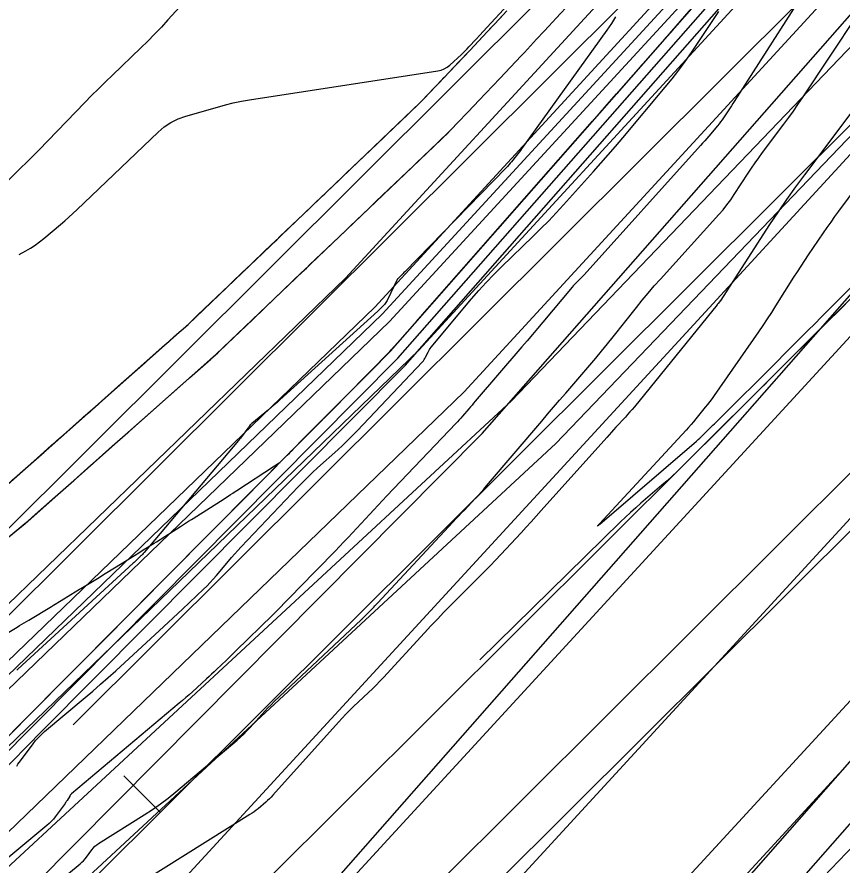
# Model space of a CAD drawing. Extents: x 658976 to 668726, y 639543 to 647196.
# Drawn here: x 662034.3 to 662114.6, y 642901.9 to 642984.5 of the extents above; entities that cross this region are included whole.
import ezdxf

# ---------------------------------------------------------------- set-up
doc = ezdxf.new("R2010")
doc.units = 0
for name, color, linetype in [('Ex_Major Contours', 7, 'Continuous'), ('Ex_Minor Contours', 7, 'Continuous'), ('R_Ramp 15 Degree_Min Ls', 7, 'Continuous'), ('R_Ramp 20 Degree Des Ls', 7, 'Continuous'), ('R_Ramp 20 Degree Des Ls Annot', 7, 'Continuous'), ('R_Ramp 20 Degree Existing Ramp', 7, 'Continuous'), ('R_Ramp 20 Degree_Min Ls', 7, 'Continuous')]:
    doc.layers.add(name, color=color, linetype=linetype)

msp = doc.modelspace()

# ---------------------------------------------------------------- linework, layer by layer
at = {"layer": 'Ex_Major Contours'}
for points in [[(662034.521, 642961.386), (662035.164, 642961.746), (662035.623, 642962.016), (662036.067, 642962.307), (662036.498, 642962.618), (662036.914, 642962.95), (662038.552, 642964.317), (662038.959, 642964.662), (662039.359, 642965.014), (662039.754, 642965.372), (662040.142, 642965.737), (662048.049, 642973.292), (662048.652, 642973.804), (662049.303, 642974.234), (662050.001, 642974.581), (662050.746, 642974.846), (662053.823, 642975.74), (662054.595, 642975.951), (662055.373, 642976.136), (662056.156, 642976.296), (662056.945, 642976.431), (662075.282, 642979.254), (662075.609, 642979.328), (662075.914, 642979.447), (662076.198, 642979.611), (662076.46, 642979.82), (662077.589, 642980.859), (662077.777, 642981.035), (662077.96, 642981.215), (662078.14, 642981.399), (662078.316, 642981.586), (662079.013, 642982.343), (662079.362, 642982.722), (662079.711, 642983.1), (662090.727, 642995.062)], [(662052.472, 642988.009), (662049.011, 642984.217), (662048.363, 642983.519), (662047.704, 642982.832), (662047.034, 642982.156), (662046.351, 642981.491), (662043.6, 642978.855), (662042.915, 642978.193), (662042.237, 642977.524), (662041.565, 642976.849), (662040.898, 642976.168), (662036.425, 642971.552), (662035.452, 642970.561), (662034.467, 642969.582), (662033.47, 642968.616)], [(662092.589, 642984.51), (662092.19, 642983.857), (662091.757, 642983.223), (662083.44, 642971.667), (662083.323, 642971.507), (662083.205, 642971.348), (662083.085, 642971.191), (662082.962, 642971.036), (662082.47, 642970.416), (662082.345, 642970.262), (662082.217, 642970.112), (662082.084, 642969.966), (662081.948, 642969.823), (662072.061, 642959.692), (662071.99, 642959.62), (662071.919, 642959.548), (662071.847, 642959.478), (662071.775, 642959.408), (662071.344, 642958.993), (662071.338, 642958.986), (662071.327, 642958.973), (662071.324, 642958.968), (662071.321, 642958.963), (662070.343, 642956.901), (662070.289, 642956.798), (662070.228, 642956.701), (662070.159, 642956.608), (662070.083, 642956.521), (662069.763, 642956.183), (662069.682, 642956.099), (662069.599, 642956.017), (662069.516, 642955.936), (662069.43, 642955.857), (662059.909, 642947.237), (662059.635, 642946.991), (662059.358, 642946.749), (662059.078, 642946.51), (662058.796, 642946.274), (662057.171, 642944.933), (662057.133, 642944.9), (662057.096, 642944.865), (662057.061, 642944.828), (662057.028, 642944.789), (662056.9, 642944.632), (662056.868, 642944.592), (662056.836, 642944.552), (662056.806, 642944.512), (662056.775, 642944.471), (662056.264, 642943.773), (662056.167, 642943.644), (662056.069, 642943.517), (662055.968, 642943.391), (662055.866, 642943.267), (662046.683, 642932.367), (662046.602, 642932.273), (662046.518, 642932.182), (662046.431, 642932.093), (662046.342, 642932.006), (662045.981, 642931.663), (662045.891, 642931.578), (662045.8, 642931.493), (662045.709, 642931.408), (662045.617, 642931.324), (662034.397, 642921.027), (662034.276, 642920.917)], [(662122.885, 642977.133), (662114.305, 642965.595), (662113.921, 642965.073), (662113.542, 642964.546), (662113.169, 642964.016), (662112.802, 642963.481), (662111.344, 642961.335), (662110.982, 642960.797), (662110.625, 642960.256), (662110.272, 642959.712), (662109.925, 642959.164), (662108.184, 642956.393), (662107.775, 642955.75), (662107.359, 642955.113), (662106.935, 642954.48), (662106.504, 642953.852), (662102.201, 642947.667), (662101.991, 642947.371), (662101.776, 642947.079), (662101.555, 642946.791), (662101.329, 642946.507), (662100.415, 642945.38), (662100.184, 642945.1), (662099.948, 642944.824), (662099.709, 642944.552), (662099.465, 642944.283), (662091.028, 642935.159), (662091.014, 642935.144), (662090.987, 642935.113), (662090.973, 642935.098), (662090.849, 642934.965), (662090.839, 642934.953), (662090.836, 642934.949), (662090.841, 642934.951), (662090.853, 642934.96), (662090.93, 642935.02), (662090.94, 642935.029), (662090.95, 642935.038), (662090.96, 642935.047), (662090.97, 642935.056), (662091.008, 642935.094), (662091.018, 642935.103), (662091.028, 642935.112), (662091.038, 642935.121), (662091.048, 642935.13), (662100.485, 642943.223), (662100.651, 642943.368), (662100.814, 642943.516), (662100.975, 642943.667), (662101.133, 642943.821), (662101.758, 642944.444), (662101.915, 642944.6), (662102.071, 642944.755), (662102.227, 642944.911), (662102.384, 642945.067), (662108.511, 642951.177), (662108.842, 642951.507), (662109.174, 642951.837), (662109.505, 642952.168), (662109.837, 642952.498), (662111.164, 642953.819), (662111.496, 642954.149), (662111.827, 642954.479), (662112.159, 642954.809), (662112.49, 642955.14), (662116.916, 642959.552)]]:
    msp.add_lwpolyline(points, dxfattribs=at)
at = {"layer": 'Ex_Minor Contours'}
for points in [[(662112.86, 642989.944), (662104.147, 642976.268), (662104.018, 642976.068), (662103.889, 642975.868), (662103.758, 642975.669), (662103.626, 642975.471), (662103.095, 642974.68), (662102.96, 642974.484), (662102.82, 642974.292), (662102.675, 642974.104), (662102.524, 642973.92), (662101.667, 642972.898), (662101.472, 642972.668), (662101.275, 642972.44), (662101.076, 642972.213), (662100.875, 642971.988), (662089.546, 642959.415), (662089.451, 642959.311), (662089.355, 642959.21), (662089.256, 642959.11), (662089.156, 642959.011), (662088.752, 642958.622), (662088.652, 642958.523), (662088.555, 642958.422), (662088.461, 642958.318), (662088.37, 642958.212), (662085.511, 642954.794), (662085.003, 642954.189), (662084.494, 642953.586), (662083.983, 642952.984), (662083.469, 642952.384), (662078.927, 642947.094), (662078.771, 642946.912), (662078.616, 642946.73), (662078.46, 642946.548), (662078.305, 642946.366), (662077.684, 642945.636), (662077.527, 642945.455), (662077.368, 642945.276), (662077.207, 642945.099), (662077.043, 642944.925), (662070.337, 642937.883), (662069.914, 642937.437), (662069.492, 642936.99), (662069.071, 642936.542), (662068.651, 642936.092), (662066.976, 642934.292), (662066.556, 642933.843), (662066.134, 642933.396), (662065.709, 642932.952), (662065.282, 642932.509), (662061.799, 642928.918), (662061.148, 642928.251), (662060.494, 642927.589), (662059.836, 642926.931), (662059.174, 642926.276), (662055.663, 642922.828), (662055.425, 642922.595), (662055.186, 642922.364), (662054.946, 642922.133), (662054.705, 642921.904), (662053.74, 642920.988), (662053.498, 642920.76), (662053.255, 642920.532), (662053.012, 642920.306), (662052.767, 642920.08), (662051.387, 642918.814), (662051.074, 642918.529), (662050.757, 642918.249), (662050.438, 642917.971), (662050.115, 642917.698), (662039.603, 642908.876), (662039.587, 642908.862), (662039.571, 642908.846), (662039.556, 642908.829), (662039.543, 642908.812), (662039.49, 642908.741), (662039.477, 642908.723), (662039.464, 642908.704), (662039.452, 642908.686), (662039.44, 642908.667), (662039.184, 642908.247), (662039.137, 642908.171), (662039.088, 642908.096), (662039.038, 642908.023), (662038.985, 642907.95), (662038.031, 642906.655), (662037.848, 642906.421), (662037.651, 642906.2), (662037.442, 642905.992), (662037.219, 642905.795), (662028.412, 642898.497)], [(662036.84, 642899.068), (662040.454, 642902.063), (662040.623, 642902.212), (662040.781, 642902.37), (662040.93, 642902.538), (662041.069, 642902.715), (662041.605, 642903.442), (662041.746, 642903.616), (662041.902, 642903.774), (662042.071, 642903.918), (662042.256, 642904.045), (662046.707, 642906.835), (662047.503, 642907.353), (662048.279, 642907.899), (662049.036, 642908.471), (662049.772, 642909.071), (662055.756, 642914.119), (662056.082, 642914.404), (662056.398, 642914.699), (662056.703, 642915.006), (662056.997, 642915.323), (662058.154, 642916.615), (662058.447, 642916.934), (662058.746, 642917.247), (662059.052, 642917.554), (662059.364, 642917.854), (662067.833, 642925.818), (662067.868, 642925.852), (662067.902, 642925.886), (662067.936, 642925.92), (662067.968, 642925.955), (662068.099, 642926.097), (662068.132, 642926.133), (662068.165, 642926.168), (662068.198, 642926.202), (662068.232, 642926.236), (662068.917, 642926.921), (662069.042, 642927.047), (662069.166, 642927.175), (662069.288, 642927.303), (662069.41, 642927.432), (662076.776, 642935.348), (662077.048, 642935.639), (662077.321, 642935.93), (662077.595, 642936.22), (662077.87, 642936.509), (662078.969, 642937.664), (662079.242, 642937.955), (662079.511, 642938.249), (662079.776, 642938.547), (662080.036, 642938.849), (662085.399, 642945.148), (662085.982, 642945.832), (662086.566, 642946.516), (662087.151, 642947.199), (662087.736, 642947.882), (662090.079, 642950.611), (662090.662, 642951.296), (662091.237, 642951.987), (662091.807, 642952.683), (662092.369, 642953.384), (662094.63, 642956.232), (662095.199, 642956.937), (662095.779, 642957.632), (662096.37, 642958.318), (662096.972, 642958.994), (662102.66, 642965.279), (662103.063, 642965.742), (662103.446, 642966.221), (662103.81, 642966.714), (662104.155, 642967.223), (662105.493, 642969.287), (662105.832, 642969.801), (662106.18, 642970.308), (662106.537, 642970.808), (662106.902, 642971.303), (662108.987, 642974.078), (662109.453, 642974.707), (662109.91, 642975.343), (662110.357, 642975.986), (662110.795, 642976.636), (662118.832, 642988.754)], [(662034.285, 642911.571), (662034.404, 642911.752), (662034.527, 642911.93), (662034.655, 642912.106), (662035.869, 642913.743), (662036.124, 642914.066), (662036.396, 642914.372), (662036.685, 642914.662), (662036.992, 642914.935), (662040.935, 642918.244), (662041.694, 642918.888), (662042.445, 642919.54), (662043.189, 642920.201), (662043.926, 642920.869), (662048.615, 642925.173), (662049.071, 642925.593), (662049.525, 642926.015), (662049.978, 642926.439), (662050.429, 642926.865), (662052.459, 642928.79), (662052.789, 642929.112), (662053.109, 642929.442), (662053.421, 642929.782), (662053.723, 642930.13), (662054.911, 642931.541), (662055.211, 642931.892), (662055.516, 642932.238), (662055.826, 642932.579), (662056.141, 642932.916), (662061.692, 642938.757), (662062.152, 642939.232), (662062.621, 642939.698), (662063.098, 642940.155), (662063.584, 642940.603), (662065.544, 642942.378), (662066.03, 642942.826), (662066.506, 642943.284), (662066.974, 642943.75), (662067.433, 642944.226), (662073.787, 642950.938), (662073.878, 642951.041), (662073.96, 642951.151), (662074.033, 642951.268), (662074.097, 642951.39), (662074.335, 642951.891), (662074.398, 642952.014), (662074.468, 642952.132), (662074.546, 642952.246), (662074.632, 642952.355), (662078.572, 642957.067), (662079.269, 642957.877), (662079.987, 642958.669), (662080.726, 642959.44), (662081.485, 642960.192), (662084.567, 642963.16), (662085.331, 642963.909), (662086.081, 642964.67), (662086.817, 642965.445), (662087.54, 642966.233), (662090.452, 642969.465), (662091.172, 642970.272), (662091.885, 642971.085), (662092.591, 642971.904), (662093.29, 642972.729), (662097.438, 642977.671), (662098.108, 642978.491), (662098.755, 642979.328), (662099.379, 642980.182), (662099.98, 642981.053), (662102.657, 642985.046)], [(662117.243, 642977.467), (662110.991, 642969.15), (662110.111, 642967.958), (662109.252, 642966.752), (662108.415, 642965.531), (662107.598, 642964.295), (662102.771, 642956.852), (662102.766, 642956.844), (662102.761, 642956.838), (662102.755, 642956.831), (662102.75, 642956.824), (662102.727, 642956.799), (662102.721, 642956.793), (662102.715, 642956.786), (662102.71, 642956.779), (662102.705, 642956.773), (662102.57, 642956.603), (662102.546, 642956.573), (662102.521, 642956.542), (662102.497, 642956.512), (662102.473, 642956.482), (662094.426, 642946.566), (662094.213, 642946.307), (662093.995, 642946.052), (662093.773, 642945.8), (662093.548, 642945.552), (662092.637, 642944.567), (662092.41, 642944.32), (662092.183, 642944.072), (662091.958, 642943.824), (662091.734, 642943.574), (662085.362, 642936.45), (662084.875, 642935.908), (662084.385, 642935.369), (662083.892, 642934.832), (662083.397, 642934.298), (662081.41, 642932.165), (662080.911, 642931.635), (662080.407, 642931.108), (662079.899, 642930.586), (662079.386, 642930.069), (662076.527, 642927.209), (662075.882, 642926.557), (662075.244, 642925.899), (662074.613, 642925.234), (662073.989, 642924.562), (662069.998, 642920.218), (662069.647, 642919.843), (662069.288, 642919.473), (662068.923, 642919.111), (662068.552, 642918.755), (662067.051, 642917.344), (662066.68, 642916.987), (662066.317, 642916.623), (662065.962, 642916.251), (662065.614, 642915.872), (662059.229, 642908.746), (662059.063, 642908.566), (662058.89, 642908.393), (662058.712, 642908.226), (662058.527, 642908.064), (662057.778, 642907.432), (662057.588, 642907.278), (662057.393, 642907.13), (662057.193, 642906.99), (662056.988, 642906.856), (662044.192, 642898.838)], [(662115.637, 642957.219), (662114.326, 642955.912), (662113.998, 642955.585), (662113.67, 642955.259), (662113.343, 642954.932), (662113.015, 642954.606), (662107.908, 642949.524), (662107.529, 642949.147), (662107.151, 642948.77), (662106.772, 642948.392), (662106.394, 642948.015), (662104.88, 642946.506), (662104.502, 642946.129), (662104.123, 642945.752), (662103.745, 642945.375), (662103.366, 642944.998), (662099.086, 642940.738), (662098.605, 642940.268), (662098.115, 642939.807), (662097.617, 642939.356), (662097.111, 642938.913), (662095.068, 642937.161), (662094.561, 642936.719), (662094.061, 642936.269), (662093.569, 642935.811), (662093.084, 642935.344), (662079.362, 642921.918)]]:
    msp.add_lwpolyline(points, dxfattribs=at)
at = {"layer": 'R_Ramp 15 Degree_Min Ls'}
for p, q in [((662027.08, 642928.345), (662234.904, 643135.3)), ((662031.314, 642924.093), (662239.138, 643131.049)), ((662039.781, 642915.59), (662247.605, 643122.545)), ((661999.484, 642858.526), (662256.073, 643114.042)), ((662056.716, 642898.584), (662264.54, 643105.539)), ((662065.184, 642890.081), (662273.008, 643097.036)), ((662068.006, 642887.247), (662275.83, 643094.202))]:
    msp.add_line(p, q, dxfattribs=at)
msp.add_lwpolyline([(662044.721, 642910.63), (662048.249, 642907.087)], dxfattribs=at)
at = {"layer": 'R_Ramp 20 Degree Des Ls'}
for p, q in [((662070.674, 642951.987), (662169.622, 643064.443)), ((662071.384, 642951.282), (662170.373, 643063.782)), ((662072.094, 642950.578), (662171.124, 643063.122)), ((662079.59, 642943.956), (662178.678, 643056.568)), ((662025.407, 642809.716), (662214.714, 643024.86)), ((662028.41, 642807.073), (662217.717, 643022.218)), ((662035.321, 642916.374), (662070.674, 642951.987)), ((662035.997, 642915.62), (662071.384, 642951.282)), ((662036.741, 642914.965), (662072.094, 642950.578)), ((661983.225, 642846.836), (662079.59, 642943.956)), ((661974.689, 642855.271), (662035.321, 642916.374)), ((661975.4, 642854.568), (662036.031, 642915.67)), ((661976.112, 642853.865), (662036.741, 642914.965))]:
    msp.add_line(p, q, dxfattribs=at)
for points in [[(662031.718, 642912.725), (662035.246, 642916.28), (662038.775, 642919.836), (662042.303, 642923.391), (662045.832, 642926.946), (662049.36, 642930.502), (662052.889, 642934.057), (662056.417, 642937.612), (662059.945, 642941.168), (662063.474, 642944.723), (662067.002, 642948.278), (662070.531, 642951.834), (662073.173, 642954.837), (662073.174, 642954.837), (662073.834, 642955.587), (662077.137, 642959.341), (662080.44, 642963.094), (662083.743, 642966.848), (662087.046, 642970.601), (662090.35, 642974.355), (662093.653, 642978.109), (662096.956, 642981.862), (662100.259, 642985.616)], [(662033.187, 642924.439), (662034.325, 642925.119), (662034.562, 642925.261), (662035.456, 642925.798), (662037.667, 642927.132), (662037.868, 642927.254), (662038.62, 642927.71), (662039.565, 642928.285), (662040.398, 642928.794), (662040.452, 642928.827), (662040.536, 642928.878), (662040.671, 642928.961), (662042.133, 642929.858), (662042.906, 642930.334), (662044.551, 642931.351), (662045.318, 642931.828), (662046.161, 642932.353), (662046.584, 642932.617), (662046.976, 642932.862), (662047.183, 642932.991), (662047.669, 642933.295), (662047.88, 642933.428), (662049.518, 642934.459), (662050.214, 642934.898), (662051.021, 642935.409), (662051.31, 642935.592), (662051.45, 642935.681), (662054.468, 642937.608), (662055.087, 642938.006), (662055.326, 642938.159), (662055.444, 642938.235), (662055.707, 642938.405), (662059.398, 642940.798), (662059.851, 642941.094), (662059.936, 642941.15), (662059.937, 642941.151), (662059.938, 642941.152), (662059.939, 642941.152), (662059.95, 642941.164), (662060.62, 642941.839), (662060.83, 642942.05), (662061.007, 642942.229), (662061.022, 642942.244), (662061.406, 642942.631), (662061.566, 642942.792), (662061.661, 642942.888), (662061.73, 642942.958), (662063.478, 642944.719), (662063.524, 642944.765), (662063.58, 642944.822), (662064.634, 642945.884), (662067.006, 642948.275), (662067.181, 642948.451), (662067.669, 642948.942), (662068.856, 642950.139), (662070.534, 642951.83), (662070.818, 642952.153), (662071.683, 642953.136), (662073.177, 642954.833), (662073.177, 642954.834), (662073.837, 642955.584), (662074.253, 642956.056), (662074.256, 642956.06), (662074.44, 642956.269), (662074.642, 642956.498), (662075.526, 642957.503), (662075.942, 642957.976), (662077.14, 642959.338), (662077.69, 642959.963), (662079.364, 642961.865), (662080.306, 642962.936), (662080.443, 642963.092), (662081.121, 642963.861), (662083.197, 642966.221), (662083.219, 642966.247), (662083.325, 642966.366), (662083.4, 642966.452), (662083.746, 642966.845), (662084.548, 642967.756), (662084.928, 642968.189), (662085.601, 642968.953), (662085.688, 642969.052), (662086.011, 642969.419), (662087.027, 642970.574), (662087.049, 642970.599), (662087.947, 642971.619), (662087.964, 642971.639), (662087.972, 642971.648), (662088.051, 642971.737), (662088.842, 642972.637), (662089.249, 642973.099), (662090.327, 642974.325), (662090.352, 642974.353), (662090.413, 642974.422), (662090.853, 642974.923), (662091.296, 642975.426), (662091.393, 642975.536), (662091.584, 642975.752), (662092.689, 642977.009), (662092.774, 642977.105), (662093.655, 642978.107), (662094.624, 642979.208), (662094.677, 642979.268), (662094.813, 642979.422), (662095.051, 642979.693), (662095.135, 642979.788), (662096.958, 642981.86), (662097.412, 642982.376), (662097.495, 642982.471), (662097.994, 642983.038), (662098.23, 642983.306), (662098.497, 642983.61), (662099.773, 642985.059)], [(662033.875, 642939.435), (662034.535, 642940.02), (662035.941, 642941.265), (662036.597, 642941.847), (662037.319, 642942.486), (662037.681, 642942.807), (662038.017, 642943.104), (662038.194, 642943.261), (662038.61, 642943.63), (662038.791, 642943.791), (662040.196, 642945.035), (662040.794, 642945.565), (662041.487, 642946.179), (662041.735, 642946.398), (662041.855, 642946.505), (662044.452, 642948.806), (662044.986, 642949.279), (662045.191, 642949.461), (662045.293, 642949.551), (662045.52, 642949.752), (662048.707, 642952.576), (662049.099, 642952.923), (662049.173, 642952.989), (662049.174, 642952.989), (662049.175, 642952.99), (662049.176, 642952.991), (662049.187, 642953.001), (662049.884, 642953.619), (662050.102, 642953.812), (662050.286, 642953.975), (662050.302, 642953.989), (662050.702, 642954.343), (662050.868, 642954.49), (662050.967, 642954.578), (662051.037, 642954.644), (662052.793, 642956.323), (662052.839, 642956.367), (662052.895, 642956.421), (662053.955, 642957.434), (662056.34, 642959.713), (662056.515, 642959.881), (662057.006, 642960.349), (662058.199, 642961.491), (662059.887, 642963.104), (662060.191, 642963.394), (662061.115, 642964.277), (662062.712, 642965.803), (662062.712, 642965.804), (662063.418, 642966.479), (662063.862, 642966.903), (662063.866, 642966.907), (662064.063, 642967.095), (662064.278, 642967.301), (662065.224, 642968.205), (662065.67, 642968.631), (662066.953, 642969.857), (662067.541, 642970.419), (662069.334, 642972.133), (662070.344, 642973.098), (662070.491, 642973.239), (662071.217, 642973.933), (662073.444, 642976.061), (662073.468, 642976.084), (662073.581, 642976.192), (662073.658, 642976.272), (662074.014, 642976.644), (662074.837, 642977.503), (662075.228, 642977.912), (662075.919, 642978.633), (662076.008, 642978.726), (662076.338, 642979.074), (662077.377, 642980.168), (662077.4, 642980.192), (662078.318, 642981.16), (662078.336, 642981.178), (662078.343, 642981.186), (662078.424, 642981.271), (662079.23, 642982.128), (662079.644, 642982.568), (662080.742, 642983.735), (662080.768, 642983.762), (662080.829, 642983.827), (662081.276, 642984.306), (662081.725, 642984.787)]]:
    msp.add_lwpolyline(points, dxfattribs=at)
at = {"layer": 'R_Ramp 20 Degree Des Ls Annot'}
msp.add_line((662002.885, 642829.533), (662307.747, 643176.006), dxfattribs=at)
at = {"layer": 'R_Ramp 20 Degree Existing Ramp'}
for p, q in [((662009.596, 642838.319), (662282.005, 643134.554)), ((662066.291, 642959.068), (662201.711, 643106.332)), ((662069.154, 642956.272), (662204.677, 643103.648)), ((662069.87, 642955.573), (662205.391, 643102.947)), ((662070.586, 642954.874), (662206.105, 643102.246)), ((662073.449, 642952.078), (662208.826, 643099.296)), ((662077.866, 642948.017), (662213.243, 643095.235)), ((662000.763, 642846.441), (662222.076, 643087.112)), ((662018.429, 642830.196), (662239.742, 643070.867)), ((662027.262, 642822.073), (662248.575, 643062.744)), ((662030.206, 642819.366), (662251.519, 643060.037)), ((661974.952, 642870.968), (662066.291, 642959.068)), ((661977.727, 642868.087), (662069.154, 642956.272)), ((661978.423, 642867.369), (662069.87, 642955.573)), ((661979.119, 642866.651), (662070.586, 642954.874)), ((661981.905, 642863.78), (662073.449, 642952.078)), ((661986.321, 642859.719), (662077.866, 642948.017))]:
    msp.add_line(p, q, dxfattribs=at)
for points in [[(662073.581, 642976.192), (662050.967, 642954.578), (662032.513, 642938.228), (662022.316, 642929.919)], [(662076.343, 642973.301), (662053.675, 642951.635), (662035.103, 642935.18), (662024.842, 642926.819)]]:
    msp.add_lwpolyline(points, dxfattribs=at)
at = {"layer": 'R_Ramp 20 Degree_Min Ls'}
for p, q in [((662117.039, 642983.233), (662082.447, 642947.131)), ((662121.371, 642979.082), (662086.779, 642942.98)), ((662082.447, 642947.131), (661990.613, 642862.115)), ((662156.03, 642945.874), (662035.013, 642819.574)), ((662086.779, 642942.98), (661994.945, 642857.964))]:
    msp.add_line(p, q, dxfattribs=at)
for points in [[(662033.699, 642934.074), (662035.085, 642935.203), (662035.401, 642935.461), (662036.081, 642936.063), (662037.77, 642937.559), (662039.836, 642939.389), (662041.498, 642940.863), (662041.68, 642941.023), (662043.591, 642942.716), (662045.093, 642944.047), (662045.093, 642944.048), (662047.345, 642946.043), (662049.688, 642948.118), (662051.074, 642949.346), (662051.1, 642949.37), (662053.174, 642951.208), (662053.19, 642951.222), (662053.59, 642951.576), (662053.855, 642951.811), (662054.819, 642952.732), (662057.229, 642955.035), (662057.229, 642955.036), (662058.437, 642956.19), (662060.233, 642957.906), (662062.055, 642959.648), (662062.483, 642960.057), (662062.807, 642960.366), (662065.673, 642963.106), (662066.324, 642963.728), (662066.75, 642964.136), (662068.558, 642965.863), (662069.291, 642966.564), (662072.909, 642970.022), (662073.174, 642970.275), (662075.283, 642972.291), (662076.469, 642973.425), (662076.525, 642973.483), (662078.896, 642975.959), (662079.226, 642976.306), (662079.289, 642976.373), (662079.978, 642977.099), (662081.312, 642978.504), (662083.411, 642980.734), (662083.717, 642981.06), (662084.905, 642982.333), (662085.63, 642983.11), (662086.112, 642983.626), (662086.82, 642984.392), (662088.214, 642985.898)], [(662033.192, 642938.83), (662034.882, 642940.327), (662036.947, 642942.157), (662038.61, 642943.63), (662038.791, 642943.791), (662040.702, 642945.484), (662042.204, 642946.814), (662042.205, 642946.815), (662044.457, 642948.81), (662046.799, 642950.885), (662048.185, 642952.114), (662048.212, 642952.137), (662050.286, 642953.975), (662050.302, 642953.989), (662050.702, 642954.343), (662050.967, 642954.578), (662051.931, 642955.499), (662054.34, 642957.802), (662054.341, 642957.803), (662055.549, 642958.957), (662057.345, 642960.674), (662059.167, 642962.415), (662059.595, 642962.825), (662059.918, 642963.134), (662062.785, 642965.873), (662063.436, 642966.495), (662063.862, 642966.903), (662065.67, 642968.631), (662066.403, 642969.331), (662070.021, 642972.789), (662070.285, 642973.042), (662072.395, 642975.059), (662073.581, 642976.192), (662073.636, 642976.25), (662076.008, 642978.726), (662076.338, 642979.074), (662076.401, 642979.141), (662077.09, 642979.866), (662078.424, 642981.271), (662080.523, 642983.501), (662080.829, 642983.827), (662082.017, 642985.1)]]:
    msp.add_lwpolyline(points, dxfattribs=at)

doc.saveas('drawing.dxf')
